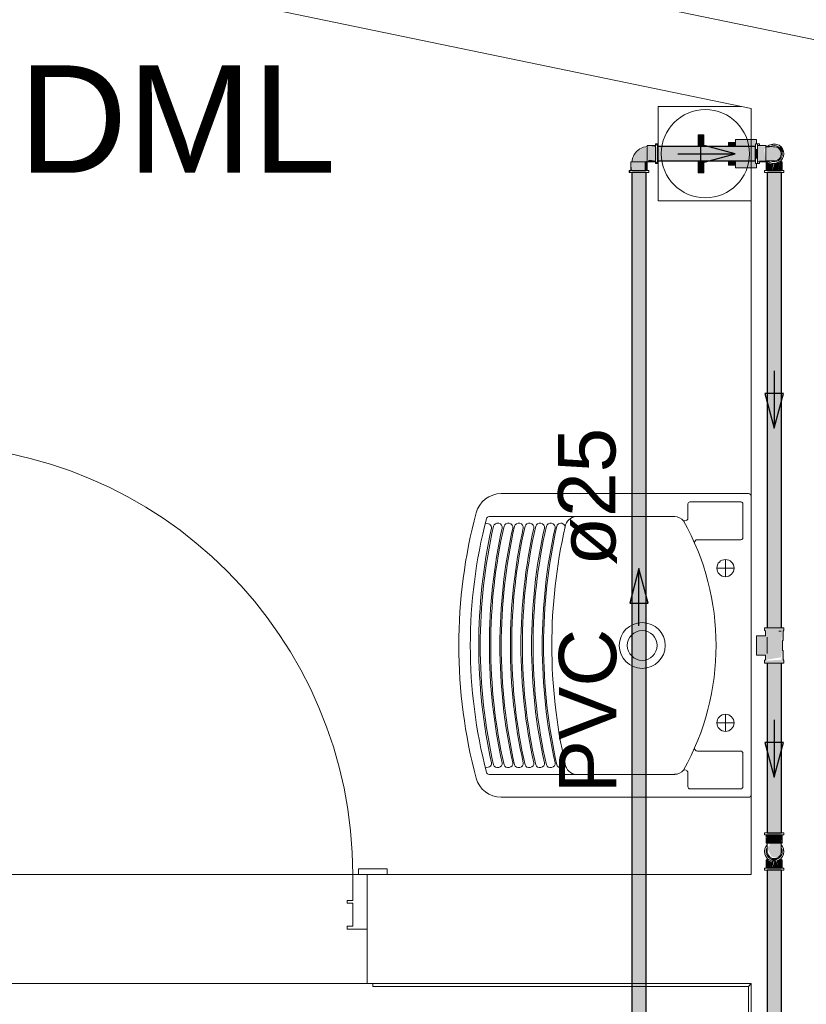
# Model space of a CAD drawing. Header units: millimetres. Extents: x 567 to 934, y -1 to 364.
# Tile 874 of 1056: x 792.25 to 794.99, y 165.33 to 168.77. Entities that reach past the tile are written whole.
import ezdxf

# ---------------------------------------------------------------- set-up
doc = ezdxf.new("R2010")
doc.units = ezdxf.units.MM
doc.header["$MEASUREMENT"] = 0
doc.linetypes.add('NULL', pattern=[0])
for name, color, linetype, lineweight in [('AF-Condutos', 140, 'Continuous', 25), ('AF-Conexões', 152, 'Continuous', 18), ('AF-Peça de utilização', 152, 'Continuous', 18), ('AF-Registro', 253, 'Continuous', 18), ('AF-Sentido conduto', 140, 'Continuous', 30), ('AF-Textos conduto', 7, 'Continuous', 9)]:
    doc.layers.add(name, color=color, linetype=linetype, lineweight=lineweight)
doc.layers.add('ARQ FINA', color=8, linetype='Continuous')
doc.styles.add('Arial', font='arial.ttf')

msp = doc.modelspace()

# ---------------------------------------------------------------- hatches: boundary and pattern name
at = {"layer": 'AF-Condutos', "linetype": 'Continuous'}
for points in [[(794.4743, 168.3225), (794.4743, 168.3029), (794.8159, 168.3029), (794.8159, 168.3225)], [(794.8159, 168.283), (794.8159, 168.3029), (794.4743, 168.3029), (794.4743, 168.2925)], [(794.8159, 168.2728), (794.8159, 168.283), (794.4743, 168.2925), (794.4743, 168.2728)], [(794.4343, 165.2664), (794.4343, 168.2327), (794.3848, 168.2327), (794.3848, 165.2664)], [(794.8564, 166.6432), (794.8977, 166.6432), (794.9037, 168.2327), (794.8564, 168.2327)], [(794.9059, 168.2327), (794.9037, 168.2327), (794.8977, 166.6432), (794.9059, 166.6432)], [(794.9059, 166.5196), (794.8564, 166.5196), (794.8564, 165.9272), (794.9059, 165.9272)], [(794.9059, 163.2075), (794.9059, 165.7972), (794.8564, 165.7972), (794.8564, 163.2075)]]:
    msp.add_hatch(color=151, dxfattribs=at).paths.add_polyline_path(points)
at = {"layer": 'AF-Conexões', "linetype": 'Continuous'}
for points in [[(794.4743, 168.3305), (794.4675, 168.3317), (794.4732, 168.3225)], [(794.8639, 168.3271), (794.8897, 168.3305), (794.8809, 168.3317)], [(794.3868, 168.2825), (794.3844, 168.2689), (794.4381, 168.2718), (794.4381, 168.3167), (794.4296, 168.3197), (794.401, 168.3059)], [(794.4675, 168.3251), (794.4381, 168.3261), (794.4675, 168.3223)], [(794.4381, 168.3251), (794.4381, 168.2776), (794.4675, 168.2731), (794.4675, 168.3223)], [(794.4675, 168.3271), (794.4675, 168.2807), (794.4743, 168.2682), (794.4743, 168.3147)], [(794.8159, 168.2807), (794.8227, 168.2807), (794.8227, 168.3147), (794.8159, 168.3147)], [(794.8227, 168.3261), (794.8227, 168.2731), (794.8521, 168.2693), (794.8457, 168.3132), (794.8521, 168.3223)], [(794.9083, 168.305), (794.8849, 168.3223), (794.8521, 168.3223), (794.8521, 168.273), (794.8772, 168.2731), (794.8984, 168.2826)], [(794.9049, 168.3217), (794.8979, 168.3271), (794.9149, 168.2977), (794.9137, 168.3065)], [(794.3809, 168.2689), (794.3809, 168.2395), (794.3847, 168.2395)], [(794.3818, 168.2689), (794.3847, 168.2395), (794.4293, 168.2395), (794.4293, 168.2689)], [(794.4367, 168.2395), (794.4377, 168.2689), (794.4293, 168.2689), (794.4293, 168.2395)], [(794.4381, 168.2693), (794.4675, 168.2693), (794.4675, 168.2731), (794.4445, 168.2766)], [(794.4675, 168.2637), (794.4743, 168.2637), (794.4675, 168.2736)], [(794.8534, 168.2689), (794.8525, 168.2395), (794.8667, 168.2395), (794.8719, 168.2621)], [(794.8726, 168.2648), (794.8667, 168.2395), (794.8735, 168.2395), (794.8796, 168.2638)], [(794.8821, 168.2638), (794.8735, 168.2395), (794.8951, 168.2395), (794.9004, 168.2663)], [(794.8809, 168.2637), (794.8897, 168.2648), (794.9049, 168.2736)], [(794.9093, 168.2689), (794.901, 168.2689), (794.8951, 168.2395), (794.9083, 168.2395)], [(794.3753, 168.2395), (794.3753, 168.2327), (794.3852, 168.2395)], [(794.4387, 168.2395), (794.3923, 168.2395), (794.3798, 168.2327), (794.4263, 168.2327)], [(794.9103, 168.2395), (794.8639, 168.2395), (794.8514, 168.2327), (794.8979, 168.2327)], [(794.8514, 165.9204), (794.8979, 165.9204), (794.9103, 165.9272), (794.8639, 165.9272)], [(794.8525, 165.891), (794.8563, 165.9204), (794.8534, 165.9204)], [(794.8534, 165.891), (794.8882, 165.891), (794.8951, 165.9204), (794.8563, 165.9204)], [(794.8986, 165.8452), (794.9055, 165.8582), (794.9055, 165.891), (794.8647, 165.891), (794.8656, 165.883), (794.8561, 165.8762), (794.8723, 165.8443), (794.8875, 165.8414)], [(794.901, 165.9204), (794.8951, 165.9204), (794.8882, 165.891), (794.901, 165.891)], [(794.9083, 165.9204), (794.901, 165.9204), (794.901, 165.891), (794.9055, 165.891)], [(794.9083, 165.891), (794.9093, 165.9204), (794.9056, 165.8918)], [(794.8469, 165.8622), (794.848, 165.8534), (794.8562, 165.839)], [(794.8566, 165.8588), (794.8592, 165.8498), (794.8706, 165.8398)], [(794.9103, 165.8792), (794.9137, 165.8534), (794.9149, 165.8622)], [(794.8534, 165.8334), (794.8525, 165.804), (794.8667, 165.804), (794.8719, 165.8266)], [(794.8654, 165.8361), (794.8809, 165.8282), (794.9025, 165.8407)], [(794.8726, 165.8293), (794.8667, 165.804), (794.8735, 165.804), (794.8796, 165.8284)], [(794.8821, 165.8284), (794.8735, 165.804), (794.8882, 165.804)], [(794.8882, 165.804), (794.8882, 165.8272), (794.8821, 165.8284)], [(794.8892, 165.8293), (794.8882, 165.804), (794.8951, 165.804)], [(794.8897, 165.8294), (794.8951, 165.804), (794.9009, 165.8329)], [(794.9093, 165.8334), (794.901, 165.8334), (794.8951, 165.804), (794.9083, 165.804)], [(794.9103, 165.804), (794.8639, 165.804), (794.8514, 165.7972), (794.8979, 165.7972)]]:
    msp.add_hatch(color=161, dxfattribs=at).paths.add_polyline_path(points)
at = {"layer": 'AF-Peça de utilização', "linetype": 'Continuous'}
msp.add_hatch(color=161, dxfattribs=at).paths.add_polyline_path([(794.9151, 166.5196), (794.9122, 166.5319), (794.9122, 166.5632), (794.9104, 166.5653), (794.9104, 166.5975), (794.9122, 166.5997), (794.9122, 166.6309), (794.9151, 166.6432), (794.9059, 166.6432), (794.9074, 166.5997), (794.9048, 166.5975), (794.9076, 166.6232), (794.9052, 166.6432), (794.8487, 166.6432), (794.8504, 166.6155), (794.8187, 166.6155), (794.8187, 166.5485), (794.8533, 166.55), (794.8549, 166.5319), (794.9042, 166.5396), (794.9074, 166.5632), (794.9076, 166.5319), (794.8564, 166.5286), (794.8533, 166.55), (794.8187, 166.5485), (794.8504, 166.548), (794.8475, 166.5196)])
at = {"layer": 'AF-Registro', "linetype": 'Continuous'}
for points in [[(794.6357, 168.3225), (794.6357, 168.3641), (794.6157, 168.3641), (794.6157, 168.3225)], [(794.7457, 168.3375), (794.7217, 168.3375), (794.7217, 168.3225), (794.7457, 168.3225)], [(794.8197, 168.3474), (794.7457, 168.3474), (794.7457, 168.3452), (794.8197, 168.3348)], [(794.7457, 168.3452), (794.7457, 168.3348), (794.8197, 168.3348)], [(794.7457, 168.3348), (794.7457, 168.3225), (794.7998, 168.3225)], [(794.8159, 168.3348), (794.7457, 168.3348), (794.7998, 168.3225), (794.8159, 168.3225)], [(794.6157, 168.2728), (794.6157, 168.2313), (794.6357, 168.2313), (794.6357, 168.2728)], [(794.7217, 168.2596), (794.7457, 168.2579), (794.7457, 168.2728), (794.7217, 168.2728)], [(794.8197, 168.2605), (794.8159, 168.2728), (794.7457, 168.2728), (794.7457, 168.2605)], [(794.8197, 168.2605), (794.7457, 168.2605), (794.8197, 168.2501)], [(794.7457, 168.248), (794.8197, 168.248), (794.8197, 168.2501), (794.7457, 168.2605)]]:
    msp.add_hatch(color=254, dxfattribs=at).paths.add_polyline_path(points)

# ---------------------------------------------------------------- linework, layer by layer
at = {"layer": 'AF-Condutos'}
for p, q in [((794.4743, 168.3225), (794.4743, 168.3193)), ((794.6157, 168.3225), (794.4743, 168.3225)), ((794.4743, 168.3193), (794.4743, 168.3124)), ((794.4743, 168.3124), (794.4743, 168.3081)), ((794.4743, 168.3081), (794.4743, 168.3029)), ((794.4743, 168.3029), (794.4743, 168.2925)), ((794.6357, 168.3225), (794.6157, 168.3225)), ((794.7217, 168.3225), (794.6357, 168.3225)), ((794.7457, 168.3225), (794.7217, 168.3225)), ((794.8159, 168.3225), (794.7457, 168.3225)), ((794.8159, 168.3193), (794.8159, 168.3225)), ((794.8159, 168.3124), (794.8159, 168.3193)), ((794.8159, 168.3081), (794.8159, 168.3124)), ((794.8159, 168.3029), (794.8159, 168.3081)), ((794.8159, 168.2925), (794.8159, 168.3029)), ((794.4743, 168.2925), (794.4743, 168.2873)), ((794.4743, 168.2873), (794.4743, 168.283)), ((794.4743, 168.283), (794.4743, 168.276)), ((794.4743, 168.276), (794.4743, 168.2728)), ((794.4743, 168.2728), (794.6157, 168.2728)), ((794.6157, 168.2728), (794.6357, 168.2728)), ((794.6357, 168.2728), (794.7217, 168.2728)), ((794.7217, 168.2728), (794.7457, 168.2728)), ((794.7457, 168.2728), (794.8159, 168.2728)), ((794.8159, 168.283), (794.8159, 168.2925)), ((794.8159, 168.276), (794.8159, 168.283)), ((794.8159, 168.2728), (794.8159, 168.276)), ((794.3848, 168.2327), (794.3848, 165.2664)), ((794.389, 168.2327), (794.3848, 168.2327)), ((794.3968, 168.2327), (794.389, 168.2327)), ((794.4066, 168.2327), (794.3968, 168.2327)), ((794.417, 168.2327), (794.4066, 168.2327)), ((794.426, 168.2327), (794.417, 168.2327)), ((794.4321, 168.2327), (794.426, 168.2327)), ((794.4343, 168.2327), (794.4321, 168.2327)), ((794.4343, 165.2664), (794.4343, 168.2327)), ((794.8607, 168.2327), (794.8564, 168.2327)), ((794.8564, 168.2327), (794.8564, 166.6432)), ((794.8684, 168.2327), (794.8607, 168.2327)), ((794.8783, 168.2327), (794.8684, 168.2327)), ((794.8886, 168.2327), (794.8783, 168.2327)), ((794.8976, 168.2327), (794.8886, 168.2327)), ((794.9037, 168.2327), (794.8976, 168.2327)), ((794.9059, 168.2327), (794.9037, 168.2327)), ((794.9059, 166.6432), (794.9059, 168.2327)), ((794.8564, 166.5196), (794.8564, 165.9272)), ((794.9059, 165.9272), (794.9059, 166.5196)), ((794.8564, 165.9272), (794.8607, 165.9272)), ((794.8607, 165.9272), (794.8684, 165.9272)), ((794.8684, 165.9272), (794.8783, 165.9272)), ((794.8783, 165.9272), (794.8886, 165.9272)), ((794.8886, 165.9272), (794.8976, 165.9272)), ((794.8976, 165.9272), (794.9037, 165.9272)), ((794.9037, 165.9272), (794.9059, 165.9272)), ((794.8607, 165.7972), (794.8564, 165.7972)), ((794.8564, 165.7972), (794.8564, 163.2075)), ((794.8684, 165.7972), (794.8607, 165.7972)), ((794.8783, 165.7972), (794.8684, 165.7972)), ((794.8886, 165.7972), (794.8783, 165.7972)), ((794.8976, 165.7972), (794.8886, 165.7972)), ((794.9037, 165.7972), (794.8976, 165.7972)), ((794.9059, 165.7972), (794.9037, 165.7972)), ((794.9059, 163.2075), (794.9059, 165.7972))]:
    msp.add_line(p, q, dxfattribs=at)
at = {"layer": 'AF-Conexões'}
for p, q in [((794.4675, 168.3317), (794.4675, 168.3305)), ((794.4743, 168.3317), (794.4675, 168.3317)), ((794.4675, 168.3305), (794.4675, 168.3271)), ((794.4743, 168.3305), (794.4743, 168.3317)), ((794.4743, 168.3271), (794.4743, 168.3305)), ((794.8159, 168.3317), (794.8159, 168.3305)), ((794.8197, 168.3317), (794.8159, 168.3317)), ((794.8159, 168.3305), (794.8159, 168.3271)), ((794.8227, 168.3317), (794.8197, 168.3317)), ((794.8227, 168.3305), (794.8227, 168.3317)), ((794.8227, 168.3271), (794.8227, 168.3305)), ((794.8721, 168.3305), (794.8639, 168.3271)), ((794.8809, 168.3317), (794.8721, 168.3305)), ((794.8897, 168.3305), (794.8809, 168.3317)), ((794.8979, 168.3271), (794.8897, 168.3305)), ((794.3968, 168.3005), (794.3925, 168.2951)), ((794.401, 168.3059), (794.3968, 168.3005)), ((794.4064, 168.3102), (794.401, 168.3059)), ((794.4119, 168.3144), (794.4064, 168.3102)), ((794.4182, 168.3173), (794.4119, 168.3144)), ((794.4245, 168.3201), (794.4182, 168.3173)), ((794.4328, 168.3216), (794.4245, 168.3201)), ((794.4381, 168.3226), (794.4328, 168.3216)), ((794.4381, 168.3261), (794.4381, 168.3251)), ((794.4675, 168.3261), (794.4381, 168.3261)), ((794.4381, 168.3251), (794.4381, 168.3226)), ((794.4381, 168.3226), (794.4381, 168.3223)), ((794.4381, 168.321), (794.4381, 168.3226)), ((794.4381, 168.3223), (794.4381, 168.3178)), ((794.4381, 168.3167), (794.4381, 168.321)), ((794.4381, 168.3178), (794.4381, 168.3119)), ((794.4381, 168.3099), (794.4381, 168.3167)), ((794.4381, 168.3119), (794.4381, 168.305)), ((794.4381, 168.3017), (794.4381, 168.3099)), ((794.4381, 168.305), (794.4381, 168.2977)), ((794.4381, 168.293), (794.4381, 168.3017)), ((794.4381, 168.2977), (794.4381, 168.2903)), ((794.4675, 168.3271), (794.4675, 168.3261)), ((794.4675, 168.3261), (794.4675, 168.3217)), ((794.4675, 168.3251), (794.4675, 168.3261)), ((794.4675, 168.3223), (794.4675, 168.3251)), ((794.4675, 168.3178), (794.4675, 168.3223)), ((794.4675, 168.3217), (794.4675, 168.3147)), ((794.4675, 168.3119), (794.4675, 168.3178)), ((794.4675, 168.3147), (794.4675, 168.3065)), ((794.4675, 168.305), (794.4675, 168.3119)), ((794.4675, 168.3065), (794.4675, 168.2977)), ((794.4675, 168.2977), (794.4675, 168.305)), ((794.4675, 168.2977), (794.4675, 168.2889)), ((794.4675, 168.2903), (794.4675, 168.2977)), ((794.4743, 168.3225), (794.4743, 168.3271)), ((794.4743, 168.3217), (794.4743, 168.3225)), ((794.4743, 168.3147), (794.4743, 168.3217)), ((794.4743, 168.3065), (794.4743, 168.3147)), ((794.4743, 168.2977), (794.4743, 168.3065)), ((794.4743, 168.2889), (794.4743, 168.2977)), ((794.8159, 168.3271), (794.8159, 168.3225)), ((794.8159, 168.3225), (794.8159, 168.3217)), ((794.8159, 168.3217), (794.8159, 168.3147)), ((794.8159, 168.3147), (794.8159, 168.3065)), ((794.8159, 168.3065), (794.8159, 168.2977)), ((794.8159, 168.2977), (794.8159, 168.2889)), ((794.8227, 168.3261), (794.8227, 168.3271)), ((794.8227, 168.3217), (794.8227, 168.3261)), ((794.8227, 168.3261), (794.8227, 168.3251)), ((794.8301, 168.3261), (794.8227, 168.3261)), ((794.8227, 168.3251), (794.8227, 168.3237)), ((794.8227, 168.3237), (794.8227, 168.3223)), ((794.8227, 168.3223), (794.8227, 168.3178)), ((794.8227, 168.3147), (794.8227, 168.3217)), ((794.8227, 168.3178), (794.8227, 168.3119)), ((794.8227, 168.3065), (794.8227, 168.3147)), ((794.8227, 168.3119), (794.8227, 168.305)), ((794.8227, 168.2977), (794.8227, 168.3065)), ((794.8227, 168.305), (794.8227, 168.2977)), ((794.8227, 168.2889), (794.8227, 168.2977)), ((794.8227, 168.2977), (794.8227, 168.2903)), ((794.8521, 168.3261), (794.8301, 168.3261)), ((794.8521, 168.3251), (794.8521, 168.3261)), ((794.8521, 168.3237), (794.8521, 168.3251)), ((794.8521, 168.3223), (794.8521, 168.3237)), ((794.8521, 168.3178), (794.8521, 168.3223)), ((794.8521, 168.3223), (794.8521, 168.3223)), ((794.8521, 168.3223), (794.8521, 168.3194)), ((794.8574, 168.3222), (794.8521, 168.3223)), ((794.8521, 168.3194), (794.8521, 168.3181)), ((794.8521, 168.3181), (794.8521, 168.3138)), ((794.8521, 168.3119), (794.8521, 168.3178)), ((794.8521, 168.3138), (794.8521, 168.3063)), ((794.8521, 168.305), (794.8521, 168.3119)), ((794.8521, 168.3063), (794.8521, 168.2977)), ((794.8521, 168.2977), (794.8521, 168.305)), ((794.8521, 168.2903), (794.8521, 168.2977)), ((794.8521, 168.2977), (794.8521, 168.2891)), ((794.8594, 168.3237), (794.8574, 168.3222)), ((794.8585, 168.3221), (794.8574, 168.3222)), ((794.8648, 168.3219), (794.8585, 168.3221)), ((794.8639, 168.3271), (794.8594, 168.3237)), ((794.8607, 168.3224), (794.8648, 168.3219)), ((794.8669, 168.3224), (794.8607, 168.3224)), ((794.867, 168.3224), (794.8669, 168.3224)), ((794.8701, 168.3237), (794.867, 168.3224)), ((794.8702, 168.3224), (794.867, 168.3224)), ((794.8735, 168.3251), (794.8701, 168.3237)), ((794.8772, 168.3223), (794.8702, 168.3224)), ((794.8809, 168.3261), (794.8735, 168.3251)), ((794.8836, 168.322), (794.8772, 168.3223)), ((794.8882, 168.3251), (794.8809, 168.3261)), ((794.8849, 168.3223), (794.8836, 168.322)), ((794.8931, 168.3194), (794.8849, 168.3223)), ((794.8913, 168.3239), (794.8882, 168.3251)), ((794.8917, 168.3237), (794.8913, 168.3239)), ((794.8951, 168.3223), (794.8917, 168.3237)), ((794.8999, 168.3138), (794.8931, 168.3194)), ((794.901, 168.3178), (794.8951, 168.3223)), ((794.9049, 168.3217), (794.8979, 168.3271)), ((794.9043, 168.3063), (794.8999, 168.3138)), ((794.9055, 168.3119), (794.901, 168.3178)), ((794.9058, 168.2977), (794.9043, 168.3063)), ((794.9043, 168.2891), (794.9058, 168.2977)), ((794.9103, 168.3147), (794.9049, 168.3217)), ((794.9083, 168.305), (794.9055, 168.3119)), ((794.9093, 168.2977), (794.9083, 168.305)), ((794.9083, 168.2903), (794.9093, 168.2977)), ((794.9137, 168.3065), (794.9103, 168.3147)), ((794.9149, 168.2977), (794.9137, 168.3065)), ((794.9137, 168.2889), (794.9149, 168.2977)), ((794.3818, 168.2689), (794.3809, 168.2689)), ((794.3809, 168.2689), (794.3809, 168.2395)), ((794.3844, 168.2689), (794.3818, 168.2689)), ((794.3853, 168.2741), (794.3844, 168.2689)), ((794.3847, 168.2689), (794.3844, 168.2689)), ((794.3844, 168.2689), (794.3859, 168.2689)), ((794.3892, 168.2689), (794.3847, 168.2689)), ((794.3868, 168.2825), (794.3853, 168.2741)), ((794.3859, 168.2689), (794.3903, 168.2689)), ((794.3897, 168.2888), (794.3868, 168.2825)), ((794.3951, 168.2689), (794.3892, 168.2689)), ((794.3925, 168.2951), (794.3897, 168.2888)), ((794.3903, 168.2689), (794.397, 168.2689)), ((794.4019, 168.2689), (794.3951, 168.2689)), ((794.397, 168.2689), (794.4052, 168.2689)), ((794.4093, 168.2689), (794.4019, 168.2689)), ((794.4052, 168.2689), (794.4096, 168.2689)), ((794.4166, 168.2689), (794.4093, 168.2689)), ((794.4096, 168.2689), (794.414, 168.2689)), ((794.414, 168.2689), (794.4222, 168.2689)), ((794.4235, 168.2689), (794.4166, 168.2689)), ((794.4222, 168.2689), (794.4289, 168.2689)), ((794.4293, 168.2689), (794.4235, 168.2689)), ((794.4289, 168.2689), (794.4334, 168.2689)), ((794.4339, 168.2689), (794.4293, 168.2689)), ((794.4334, 168.2689), (794.4351, 168.2689)), ((794.4351, 168.2689), (794.4339, 168.2689)), ((794.4351, 168.2689), (794.4364, 168.2706)), ((794.4367, 168.2689), (794.4351, 168.2689)), ((794.4364, 168.2706), (794.4381, 168.2718)), ((794.4377, 168.2689), (794.4367, 168.2689)), ((794.4377, 168.2395), (794.4377, 168.2689)), ((794.4381, 168.2848), (794.4381, 168.293)), ((794.4381, 168.2903), (794.4381, 168.2835)), ((794.4381, 168.278), (794.4381, 168.2848)), ((794.4381, 168.2835), (794.4381, 168.2776)), ((794.4381, 168.2735), (794.4381, 168.278)), ((794.4381, 168.2776), (794.4381, 168.2731)), ((794.4381, 168.2718), (794.4381, 168.2735)), ((794.4381, 168.2731), (794.4381, 168.2718)), ((794.4381, 168.2718), (794.4381, 168.2702)), ((794.4381, 168.2702), (794.4381, 168.2693)), ((794.4381, 168.2693), (794.4675, 168.2693)), ((794.4675, 168.2835), (794.4675, 168.2903)), ((794.4675, 168.2889), (794.4675, 168.2807)), ((794.4675, 168.2776), (794.4675, 168.2835)), ((794.4675, 168.2807), (794.4675, 168.2736)), ((794.4675, 168.2731), (794.4675, 168.2776)), ((794.4675, 168.2736), (794.4675, 168.2693)), ((794.4675, 168.2702), (794.4675, 168.2731)), ((794.4675, 168.2693), (794.4675, 168.2702)), ((794.4675, 168.2693), (794.4675, 168.2682)), ((794.4675, 168.2682), (794.4675, 168.2648)), ((794.4675, 168.2648), (794.4675, 168.2637)), ((794.4675, 168.2637), (794.4743, 168.2637)), ((794.4743, 168.2807), (794.4743, 168.2889)), ((794.4743, 168.2736), (794.4743, 168.2807)), ((794.4743, 168.2728), (794.4743, 168.2736)), ((794.4743, 168.2682), (794.4743, 168.2728)), ((794.4743, 168.2648), (794.4743, 168.2682)), ((794.4743, 168.2637), (794.4743, 168.2648)), ((794.8159, 168.2889), (794.8159, 168.2807)), ((794.8159, 168.2807), (794.8159, 168.2736)), ((794.8159, 168.2736), (794.8159, 168.2728)), ((794.8159, 168.2728), (794.8159, 168.2682)), ((794.8159, 168.2682), (794.8159, 168.2648)), ((794.8159, 168.2648), (794.8159, 168.2637)), ((794.8159, 168.2637), (794.8197, 168.2637)), ((794.8197, 168.2637), (794.8227, 168.2637)), ((794.8227, 168.2903), (794.8227, 168.2835)), ((794.8227, 168.2807), (794.8227, 168.2889)), ((794.8227, 168.2835), (794.8227, 168.2776)), ((794.8227, 168.2736), (794.8227, 168.2807)), ((794.8227, 168.2776), (794.8227, 168.2731)), ((794.8227, 168.2693), (794.8227, 168.2736)), ((794.8227, 168.2731), (794.8227, 168.2717)), ((794.8227, 168.2717), (794.8227, 168.2702)), ((794.8227, 168.2702), (794.8227, 168.2693)), ((794.8227, 168.2682), (794.8227, 168.2693)), ((794.8227, 168.2693), (794.8301, 168.2693)), ((794.8227, 168.2648), (794.8227, 168.2682)), ((794.8227, 168.2637), (794.8227, 168.2648)), ((794.8301, 168.2693), (794.8521, 168.2693)), ((794.8521, 168.2835), (794.8521, 168.2903)), ((794.8521, 168.2891), (794.8521, 168.2815)), ((794.8521, 168.2776), (794.8521, 168.2835)), ((794.8521, 168.2815), (794.8521, 168.276)), ((794.8521, 168.2731), (794.8521, 168.2776)), ((794.8521, 168.276), (794.8521, 168.273)), ((794.8521, 168.273), (794.8521, 168.2731)), ((794.8521, 168.273), (794.8523, 168.273)), ((794.8521, 168.2717), (794.8521, 168.273)), ((794.8521, 168.2702), (794.8521, 168.2717)), ((794.8521, 168.2693), (794.8521, 168.2702)), ((794.8523, 168.273), (794.8562, 168.2732)), ((794.8525, 168.2689), (794.8525, 168.2395)), ((794.8534, 168.2689), (794.8525, 168.2689)), ((794.8563, 168.2689), (794.8534, 168.2689)), ((794.8562, 168.2732), (794.8574, 168.2732)), ((794.8563, 168.2717), (794.8563, 168.2714)), ((794.8563, 168.2714), (794.8563, 168.2689)), ((794.8563, 168.2689), (794.8593, 168.2689)), ((794.8608, 168.2689), (794.8563, 168.2689)), ((794.8574, 168.2732), (794.8585, 168.2732)), ((794.8574, 168.2732), (794.8594, 168.2717)), ((794.8585, 168.2732), (794.8648, 168.2735)), ((794.8593, 168.2689), (794.8623, 168.2689)), ((794.8594, 168.2717), (794.863, 168.2689)), ((794.8648, 168.2735), (794.8607, 168.273)), ((794.8607, 168.273), (794.8669, 168.2729)), ((794.8623, 168.2689), (794.8608, 168.2689)), ((794.8623, 168.2689), (794.863, 168.2689)), ((794.863, 168.2689), (794.8623, 168.2689)), ((794.863, 168.2689), (794.8639, 168.2682)), ((794.8639, 168.2682), (794.8721, 168.2648)), ((794.8669, 168.2729), (794.867, 168.2729)), ((794.867, 168.2729), (794.8702, 168.2729)), ((794.867, 168.2729), (794.8701, 168.2717)), ((794.8701, 168.2717), (794.8735, 168.2702)), ((794.8702, 168.2729), (794.8772, 168.2731)), ((794.8721, 168.2648), (794.8785, 168.264)), ((794.8735, 168.2702), (794.8809, 168.2693)), ((794.8772, 168.2731), (794.8836, 168.2734)), ((794.8785, 168.264), (794.8809, 168.2637)), ((794.8809, 168.2693), (794.8882, 168.2702)), ((794.8809, 168.2637), (794.8897, 168.2648)), ((794.8836, 168.2734), (794.8849, 168.273)), ((794.8849, 168.273), (794.8931, 168.276)), ((794.8882, 168.2702), (794.8949, 168.273)), ((794.8897, 168.2648), (794.8979, 168.2682)), ((794.8931, 168.276), (794.8999, 168.2815)), ((794.8949, 168.273), (794.8951, 168.2731)), ((794.8951, 168.2731), (794.901, 168.2776)), ((794.8979, 168.2682), (794.8987, 168.2689)), ((794.8987, 168.2689), (794.9049, 168.2736)), ((794.8994, 168.2689), (794.8987, 168.2689)), ((794.8987, 168.2689), (794.9025, 168.2689)), ((794.901, 168.2689), (794.8994, 168.2689)), ((794.8999, 168.2815), (794.9043, 168.2891)), ((794.901, 168.2776), (794.9055, 168.2835)), ((794.9055, 168.2689), (794.901, 168.2689)), ((794.9025, 168.2689), (794.9054, 168.2689)), ((794.9049, 168.2736), (794.9055, 168.2744)), ((794.9054, 168.2689), (794.9055, 168.2689)), ((794.9055, 168.2835), (794.9083, 168.2903)), ((794.9055, 168.2744), (794.9103, 168.2807)), ((794.9055, 168.2741), (794.9055, 168.2744)), ((794.9055, 168.269), (794.9055, 168.2741)), ((794.9055, 168.2689), (794.9055, 168.269)), ((794.9083, 168.2689), (794.9055, 168.2689)), ((794.9093, 168.2689), (794.9083, 168.2689)), ((794.9093, 168.2395), (794.9093, 168.2689)), ((794.9103, 168.2807), (794.9137, 168.2889)), ((794.3764, 168.2395), (794.3753, 168.2395)), ((794.3753, 168.2395), (794.3753, 168.2327)), ((794.3753, 168.2327), (794.3764, 168.2327)), ((794.3798, 168.2395), (794.3764, 168.2395)), ((794.3764, 168.2327), (794.3798, 168.2327)), ((794.3809, 168.2395), (794.3798, 168.2395)), ((794.3798, 168.2327), (794.3848, 168.2327)), ((794.3852, 168.2395), (794.3809, 168.2395)), ((794.3809, 168.2395), (794.3818, 168.2395)), ((794.3818, 168.2395), (794.3847, 168.2395)), ((794.3847, 168.2395), (794.3892, 168.2395)), ((794.3848, 168.2327), (794.3852, 168.2327)), ((794.3923, 168.2395), (794.3852, 168.2395)), ((794.3852, 168.2327), (794.3923, 168.2327)), ((794.3892, 168.2395), (794.3951, 168.2395)), ((794.4005, 168.2395), (794.3923, 168.2395)), ((794.3923, 168.2327), (794.4005, 168.2327)), ((794.3951, 168.2395), (794.4019, 168.2395)), ((794.4093, 168.2395), (794.4005, 168.2395)), ((794.4005, 168.2327), (794.4093, 168.2327)), ((794.4019, 168.2395), (794.4093, 168.2395)), ((794.4181, 168.2395), (794.4093, 168.2395)), ((794.4093, 168.2395), (794.4166, 168.2395)), ((794.4093, 168.2327), (794.4181, 168.2327)), ((794.4166, 168.2395), (794.4235, 168.2395)), ((794.4263, 168.2395), (794.4181, 168.2395)), ((794.4181, 168.2327), (794.4263, 168.2327)), ((794.4235, 168.2395), (794.4293, 168.2395)), ((794.4333, 168.2395), (794.4263, 168.2395)), ((794.4263, 168.2327), (794.4333, 168.2327)), ((794.4293, 168.2395), (794.4339, 168.2395)), ((794.4377, 168.2395), (794.4333, 168.2395)), ((794.4333, 168.2327), (794.4343, 168.2327)), ((794.4339, 168.2395), (794.4367, 168.2395)), ((794.4343, 168.2327), (794.4387, 168.2327)), ((794.4367, 168.2395), (794.4377, 168.2395)), ((794.4387, 168.2395), (794.4377, 168.2395)), ((794.4421, 168.2395), (794.4387, 168.2395)), ((794.4387, 168.2327), (794.4421, 168.2327)), ((794.4433, 168.2395), (794.4421, 168.2395)), ((794.4421, 168.2327), (794.4433, 168.2327)), ((794.4433, 168.2327), (794.4433, 168.2395)), ((794.8469, 168.2395), (794.8469, 168.2327)), ((794.848, 168.2395), (794.8469, 168.2395)), ((794.8469, 168.2327), (794.848, 168.2327)), ((794.8514, 168.2395), (794.848, 168.2395)), ((794.848, 168.2327), (794.8514, 168.2327)), ((794.8525, 168.2395), (794.8514, 168.2395)), ((794.8514, 168.2327), (794.8564, 168.2327)), ((794.8568, 168.2395), (794.8525, 168.2395)), ((794.8525, 168.2395), (794.8534, 168.2395)), ((794.8534, 168.2395), (794.8563, 168.2395)), ((794.8563, 168.2395), (794.8608, 168.2395)), ((794.8564, 168.2327), (794.8568, 168.2327)), ((794.8639, 168.2395), (794.8568, 168.2395)), ((794.8568, 168.2327), (794.8639, 168.2327)), ((794.8608, 168.2395), (794.8667, 168.2395)), ((794.8721, 168.2395), (794.8639, 168.2395)), ((794.8639, 168.2327), (794.8721, 168.2327)), ((794.8667, 168.2395), (794.8735, 168.2395)), ((794.8809, 168.2395), (794.8721, 168.2395)), ((794.8721, 168.2327), (794.8809, 168.2327)), ((794.8735, 168.2395), (794.8809, 168.2395)), ((794.8809, 168.2395), (794.8882, 168.2395)), ((794.8897, 168.2395), (794.8809, 168.2395)), ((794.8809, 168.2327), (794.8897, 168.2327)), ((794.8882, 168.2395), (794.8951, 168.2395)), ((794.8979, 168.2395), (794.8897, 168.2395)), ((794.8897, 168.2327), (794.8979, 168.2327)), ((794.8951, 168.2395), (794.901, 168.2395)), ((794.9049, 168.2395), (794.8979, 168.2395)), ((794.8979, 168.2327), (794.9049, 168.2327)), ((794.901, 168.2395), (794.9055, 168.2395)), ((794.9093, 168.2395), (794.9049, 168.2395)), ((794.9049, 168.2327), (794.9059, 168.2327)), ((794.9055, 168.2395), (794.9083, 168.2395)), ((794.9059, 168.2327), (794.9103, 168.2327)), ((794.9083, 168.2395), (794.9093, 168.2395)), ((794.9103, 168.2395), (794.9093, 168.2395)), ((794.9137, 168.2395), (794.9103, 168.2395)), ((794.9103, 168.2327), (794.9137, 168.2327)), ((794.9149, 168.2395), (794.9137, 168.2395)), ((794.9137, 168.2327), (794.9149, 168.2327)), ((794.9149, 168.2327), (794.9149, 168.2395)), ((794.8469, 165.9272), (794.8469, 165.9204)), ((794.848, 165.9272), (794.8469, 165.9272)), ((794.8514, 165.9272), (794.848, 165.9272)), ((794.8564, 165.9272), (794.8514, 165.9272)), ((794.8568, 165.9272), (794.8564, 165.9272)), ((794.8639, 165.9272), (794.8568, 165.9272)), ((794.8721, 165.9272), (794.8639, 165.9272)), ((794.8809, 165.9272), (794.8721, 165.9272)), ((794.8897, 165.9272), (794.8809, 165.9272)), ((794.8979, 165.9272), (794.8897, 165.9272)), ((794.9049, 165.9272), (794.8979, 165.9272)), ((794.9059, 165.9272), (794.9049, 165.9272)), ((794.9103, 165.9272), (794.9059, 165.9272)), ((794.9137, 165.9272), (794.9103, 165.9272)), ((794.9149, 165.9272), (794.9137, 165.9272)), ((794.9149, 165.9204), (794.9149, 165.9272)), ((794.8469, 165.9204), (794.848, 165.9204)), ((794.848, 165.9204), (794.8514, 165.9204)), ((794.8514, 165.9204), (794.8525, 165.9204)), ((794.8525, 165.9204), (794.8568, 165.9204)), ((794.8525, 165.9204), (794.8525, 165.891)), ((794.8534, 165.9204), (794.8525, 165.9204)), ((794.8525, 165.891), (794.8534, 165.891)), ((794.8563, 165.9204), (794.8534, 165.9204)), ((794.8534, 165.891), (794.8562, 165.891)), ((794.8562, 165.891), (794.8563, 165.891)), ((794.8592, 165.891), (794.8562, 165.891)), ((794.8562, 165.891), (794.8562, 165.8908)), ((794.8562, 165.8908), (794.8564, 165.8857)), ((794.8608, 165.9204), (794.8563, 165.9204)), ((794.8563, 165.891), (794.8608, 165.891)), ((794.8568, 165.9204), (794.8639, 165.9204)), ((794.8647, 165.891), (794.8592, 165.891)), ((794.8667, 165.9204), (794.8608, 165.9204)), ((794.8608, 165.891), (794.8667, 165.891)), ((794.8639, 165.9204), (794.8721, 165.9204)), ((794.8723, 165.891), (794.8647, 165.891)), ((794.8735, 165.9204), (794.8667, 165.9204)), ((794.8667, 165.891), (794.8735, 165.891)), ((794.8721, 165.9204), (794.8809, 165.9204)), ((794.8809, 165.891), (794.8723, 165.891)), ((794.8809, 165.9204), (794.8735, 165.9204)), ((794.8735, 165.891), (794.8809, 165.891)), ((794.8809, 165.9204), (794.8897, 165.9204)), ((794.8882, 165.9204), (794.8809, 165.9204)), ((794.8809, 165.891), (794.8882, 165.891)), ((794.8895, 165.891), (794.8809, 165.891)), ((794.8951, 165.9204), (794.8882, 165.9204)), ((794.8882, 165.891), (794.8951, 165.891)), ((794.897, 165.891), (794.8895, 165.891)), ((794.8897, 165.9204), (794.8979, 165.9204)), ((794.901, 165.9204), (794.8951, 165.9204)), ((794.8951, 165.891), (794.901, 165.891)), ((794.9013, 165.891), (794.897, 165.891)), ((794.8979, 165.9204), (794.9049, 165.9204)), ((794.9055, 165.9204), (794.901, 165.9204)), ((794.901, 165.891), (794.9055, 165.891)), ((794.9026, 165.891), (794.9013, 165.891)), ((794.9055, 165.891), (794.9026, 165.891)), ((794.9049, 165.9204), (794.9093, 165.9204)), ((794.9054, 165.8857), (794.9055, 165.891)), ((794.9083, 165.9204), (794.9055, 165.9204)), ((794.9055, 165.891), (794.9055, 165.891)), ((794.9055, 165.891), (794.9083, 165.891)), ((794.9093, 165.9204), (794.9083, 165.9204)), ((794.9083, 165.891), (794.9093, 165.891)), ((794.9093, 165.9204), (794.9103, 165.9204)), ((794.9093, 165.891), (794.9093, 165.9204)), ((794.9103, 165.9204), (794.9137, 165.9204)), ((794.9137, 165.9204), (794.9149, 165.9204)), ((794.8472, 165.8646), (794.8469, 165.8622)), ((794.8469, 165.8622), (794.848, 165.8534)), ((794.848, 165.871), (794.8472, 165.8646)), ((794.8514, 165.8792), (794.848, 165.871)), ((794.8564, 165.8857), (794.8514, 165.8792)), ((794.8534, 165.8696), (794.8525, 165.8622)), ((794.8525, 165.8622), (794.8534, 165.8549)), ((794.8561, 165.8761), (794.8534, 165.8696)), ((794.8562, 165.8824), (794.8561, 165.8762)), ((794.8561, 165.8762), (794.8561, 165.8761)), ((794.8561, 165.8761), (794.8561, 165.8729)), ((794.8561, 165.8729), (794.8563, 165.8659)), ((794.8567, 165.8783), (794.8562, 165.8824)), ((794.8566, 165.8595), (794.8562, 165.8582)), ((794.8562, 165.8582), (794.8592, 165.85)), ((794.8563, 165.8659), (794.8566, 165.8595)), ((794.8564, 165.8857), (794.8564, 165.8846)), ((794.8564, 165.8846), (794.8567, 165.8783)), ((794.9026, 165.85), (794.9055, 165.8582)), ((794.9051, 165.8783), (794.9053, 165.8846)), ((794.9056, 165.8824), (794.9051, 165.8783)), ((794.9052, 165.8595), (794.9055, 165.8659)), ((794.9055, 165.8582), (794.9052, 165.8595)), ((794.9053, 165.8846), (794.9054, 165.8857)), ((794.9103, 165.8792), (794.9054, 165.8857)), ((794.9055, 165.8659), (794.9056, 165.8729)), ((794.9056, 165.8762), (794.9056, 165.8824)), ((794.9056, 165.8761), (794.9056, 165.8762)), ((794.9083, 165.8696), (794.9056, 165.8761)), ((794.9056, 165.8729), (794.9056, 165.8761)), ((794.9093, 165.8622), (794.9083, 165.8696)), ((794.9083, 165.8549), (794.9093, 165.8622)), ((794.9137, 165.871), (794.9103, 165.8792)), ((794.9149, 165.8622), (794.9137, 165.871)), ((794.9137, 165.8534), (794.9149, 165.8622)), ((794.848, 165.8534), (794.8514, 165.8452)), ((794.8514, 165.8452), (794.8562, 165.839)), ((794.8525, 165.8334), (794.8525, 165.804)), ((794.8534, 165.8334), (794.8525, 165.8334)), ((794.8534, 165.8549), (794.8562, 165.8482)), ((794.8563, 165.8334), (794.8534, 165.8334)), ((794.8562, 165.8482), (794.8563, 165.848)), ((794.8562, 165.839), (794.8568, 165.8382)), ((794.8562, 165.839), (794.8562, 165.8386)), ((794.8562, 165.8386), (794.8563, 165.8359)), ((794.8563, 165.848), (794.8608, 165.8421)), ((794.8563, 165.8359), (794.8563, 165.8334)), ((794.8563, 165.8334), (794.8593, 165.8334)), ((794.8608, 165.8334), (794.8563, 165.8334)), ((794.8568, 165.8382), (794.863, 165.8334)), ((794.8592, 165.85), (794.8647, 165.8432)), ((794.8593, 165.8334), (794.8623, 165.8334)), ((794.8608, 165.8421), (794.8667, 165.8376)), ((794.8623, 165.8334), (794.8608, 165.8334)), ((794.8623, 165.8334), (794.863, 165.8334)), ((794.863, 165.8334), (794.8623, 165.8334)), ((794.863, 165.8334), (794.8639, 165.8328)), ((794.8639, 165.8328), (794.8721, 165.8294)), ((794.8647, 165.8432), (794.8723, 165.8388)), ((794.8667, 165.8376), (794.8735, 165.8348)), ((794.8721, 165.8294), (794.8809, 165.8282)), ((794.8723, 165.8388), (794.8809, 165.8373)), ((794.8735, 165.8348), (794.8809, 165.8338)), ((794.8809, 165.8373), (794.8895, 165.8388)), ((794.8809, 165.8338), (794.8882, 165.8348)), ((794.8809, 165.8282), (794.8897, 165.8294)), ((794.8882, 165.8348), (794.8951, 165.8376)), ((794.8895, 165.8388), (794.897, 165.8432)), ((794.8897, 165.8294), (794.8979, 165.8328)), ((794.8951, 165.8376), (794.901, 165.8421)), ((794.897, 165.8432), (794.9026, 165.85)), ((794.8979, 165.8328), (794.8987, 165.8334)), ((794.8987, 165.8334), (794.9049, 165.8382)), ((794.8994, 165.8334), (794.8987, 165.8334)), ((794.8987, 165.8334), (794.8994, 165.8334)), ((794.901, 165.8334), (794.8994, 165.8334)), ((794.8994, 165.8334), (794.9013, 165.8334)), ((794.901, 165.8421), (794.9055, 165.848)), ((794.9055, 165.8334), (794.901, 165.8334)), ((794.9013, 165.8334), (794.9025, 165.8334)), ((794.9025, 165.8334), (794.9055, 165.8334)), ((794.9049, 165.8382), (794.9055, 165.839)), ((794.9055, 165.848), (794.9071, 165.8518)), ((794.9055, 165.839), (794.9103, 165.8452)), ((794.9055, 165.8386), (794.9055, 165.839)), ((794.9055, 165.8359), (794.9055, 165.8386)), ((794.9055, 165.8334), (794.9055, 165.8359)), ((794.9083, 165.8334), (794.9055, 165.8334)), ((794.9071, 165.8518), (794.9083, 165.8549)), ((794.9093, 165.8334), (794.9083, 165.8334)), ((794.9093, 165.804), (794.9093, 165.8334)), ((794.9103, 165.8452), (794.9137, 165.8534)), ((794.8469, 165.804), (794.8469, 165.7972)), ((794.848, 165.804), (794.8469, 165.804)), ((794.8469, 165.7972), (794.848, 165.7972)), ((794.8514, 165.804), (794.848, 165.804)), ((794.848, 165.7972), (794.8514, 165.7972)), ((794.8525, 165.804), (794.8514, 165.804)), ((794.8514, 165.7972), (794.8564, 165.7972)), ((794.8568, 165.804), (794.8525, 165.804)), ((794.8525, 165.804), (794.8534, 165.804)), ((794.8534, 165.804), (794.8563, 165.804)), ((794.8563, 165.804), (794.8608, 165.804)), ((794.8564, 165.7972), (794.8568, 165.7972)), ((794.8639, 165.804), (794.8568, 165.804)), ((794.8568, 165.7972), (794.8639, 165.7972)), ((794.8608, 165.804), (794.8667, 165.804)), ((794.8721, 165.804), (794.8639, 165.804)), ((794.8639, 165.7972), (794.8721, 165.7972)), ((794.8667, 165.804), (794.8735, 165.804)), ((794.8809, 165.804), (794.8721, 165.804)), ((794.8721, 165.7972), (794.8809, 165.7972)), ((794.8735, 165.804), (794.8809, 165.804)), ((794.8809, 165.804), (794.8882, 165.804)), ((794.8897, 165.804), (794.8809, 165.804)), ((794.8809, 165.7972), (794.8897, 165.7972)), ((794.8882, 165.804), (794.8951, 165.804)), ((794.8979, 165.804), (794.8897, 165.804)), ((794.8897, 165.7972), (794.8979, 165.7972)), ((794.8951, 165.804), (794.901, 165.804)), ((794.9049, 165.804), (794.8979, 165.804)), ((794.8979, 165.7972), (794.9049, 165.7972)), ((794.901, 165.804), (794.9055, 165.804)), ((794.9093, 165.804), (794.9049, 165.804)), ((794.9049, 165.7972), (794.9059, 165.7972)), ((794.9055, 165.804), (794.9083, 165.804)), ((794.9059, 165.7972), (794.9103, 165.7972)), ((794.9083, 165.804), (794.9093, 165.804)), ((794.9103, 165.804), (794.9093, 165.804)), ((794.9137, 165.804), (794.9103, 165.804)), ((794.9103, 165.7972), (794.9137, 165.7972)), ((794.9149, 165.804), (794.9137, 165.804)), ((794.9137, 165.7972), (794.9149, 165.7972)), ((794.9149, 165.7972), (794.9149, 165.804))]:
    msp.add_line(p, q, dxfattribs=at)
at = {"layer": 'AF-Peça de utilização'}
for p, q in [((794.8504, 166.6155), (794.8187, 166.6155)), ((794.8187, 166.6155), (794.8187, 166.6143)), ((794.8187, 166.6143), (794.8187, 166.6109)), ((794.8475, 166.6432), (794.8475, 166.6342)), ((794.8487, 166.6432), (794.8475, 166.6432)), ((794.8475, 166.6342), (794.8504, 166.6309)), ((794.852, 166.6432), (794.8487, 166.6432)), ((794.8504, 166.6309), (794.8504, 166.6155)), ((794.8564, 166.6432), (794.852, 166.6432)), ((794.8574, 166.6432), (794.8564, 166.6432)), ((794.8644, 166.6432), (794.8574, 166.6432)), ((794.8725, 166.6432), (794.8644, 166.6432)), ((794.8813, 166.6432), (794.8725, 166.6432)), ((794.89, 166.6432), (794.8813, 166.6432)), ((794.8982, 166.6432), (794.89, 166.6432)), ((794.8967, 166.6309), (794.9009, 166.6309)), ((794.905, 166.6309), (794.8967, 166.6309)), ((794.9052, 166.6432), (794.8982, 166.6432)), ((794.9009, 166.6309), (794.905, 166.6309)), ((794.9059, 166.6432), (794.9052, 166.6432)), ((794.9106, 166.6432), (794.9059, 166.6432)), ((794.9139, 166.6432), (794.9106, 166.6432)), ((794.9122, 166.6309), (794.9151, 166.6342)), ((794.9122, 166.5997), (794.9122, 166.6309)), ((794.9151, 166.6432), (794.9139, 166.6432)), ((794.9151, 166.6342), (794.9151, 166.6432)), ((794.8187, 166.6109), (794.8187, 166.6055)), ((794.8187, 166.6055), (794.8187, 166.5984)), ((794.8187, 166.5984), (794.8187, 166.5902)), ((794.8187, 166.5902), (794.8187, 166.5814)), ((794.8187, 166.5814), (794.8187, 166.5726)), ((794.8566, 166.6046), (794.8566, 166.61)), ((794.8566, 166.61), (794.8566, 166.5997)), ((794.8566, 166.5977), (794.8566, 166.6046)), ((794.8566, 166.5997), (794.8566, 166.5986)), ((794.8566, 166.5986), (794.8566, 166.5975)), ((794.8566, 166.5898), (794.8566, 166.5977)), ((794.8566, 166.5975), (794.8566, 166.5653)), ((794.8566, 166.5814), (794.8566, 166.5898)), ((794.8566, 166.573), (794.8566, 166.5814)), ((794.9104, 166.5975), (794.9122, 166.5997)), ((794.9104, 166.5653), (794.9104, 166.5975)), ((794.8187, 166.5726), (794.8187, 166.5644)), ((794.8187, 166.5644), (794.8187, 166.5573)), ((794.8187, 166.5573), (794.8187, 166.5519)), ((794.8187, 166.5519), (794.8187, 166.5485)), ((794.8187, 166.5485), (794.8187, 166.5473)), ((794.8187, 166.5473), (794.8504, 166.5473)), ((794.8504, 166.5473), (794.8504, 166.5319)), ((794.8566, 166.5651), (794.8566, 166.573)), ((794.8566, 166.5653), (794.8566, 166.5643)), ((794.8566, 166.5583), (794.8566, 166.5651)), ((794.8566, 166.5643), (794.8566, 166.5632)), ((794.8566, 166.5632), (794.8566, 166.5528)), ((794.8566, 166.5528), (794.8566, 166.5583)), ((794.9122, 166.5632), (794.9104, 166.5653)), ((794.9122, 166.5319), (794.9122, 166.5632)), ((794.8504, 166.5319), (794.8475, 166.5286)), ((794.8475, 166.5286), (794.8475, 166.5196)), ((794.8475, 166.5196), (794.8487, 166.5196)), ((794.8487, 166.5196), (794.852, 166.5196)), ((794.852, 166.5196), (794.8564, 166.5196)), ((794.8564, 166.5196), (794.8574, 166.5196)), ((794.8574, 166.5196), (794.8644, 166.5196)), ((794.8644, 166.5196), (794.8725, 166.5196)), ((794.8725, 166.5196), (794.8813, 166.5196)), ((794.8813, 166.5196), (794.89, 166.5196)), ((794.89, 166.5196), (794.8982, 166.5196)), ((794.8982, 166.5196), (794.9052, 166.5196)), ((794.9052, 166.5196), (794.9059, 166.5196)), ((794.9059, 166.5196), (794.9106, 166.5196)), ((794.9106, 166.5196), (794.9139, 166.5196)), ((794.9151, 166.5286), (794.9122, 166.5319)), ((794.9139, 166.5196), (794.9151, 166.5196)), ((794.9151, 166.5196), (794.9151, 166.5286))]:
    msp.add_line(p, q, dxfattribs=at)
at = {"layer": 'AF-Registro'}
for p, q in [((794.6157, 168.3641), (794.6157, 168.3225)), ((794.6357, 168.3641), (794.6157, 168.3641)), ((794.6357, 168.3225), (794.6357, 168.3641)), ((794.7217, 168.3375), (794.7217, 168.3357)), ((794.7457, 168.3375), (794.7217, 168.3375)), ((794.7217, 168.3357), (794.7217, 168.3274)), ((794.7457, 168.3474), (794.7457, 168.3452)), ((794.8197, 168.3474), (794.7457, 168.3474)), ((794.7457, 168.3452), (794.7457, 168.3375)), ((794.7457, 168.3375), (794.7457, 168.3348)), ((794.7457, 168.3357), (794.7457, 168.3375)), ((794.7457, 168.3274), (794.7457, 168.3357)), ((794.7457, 168.3348), (794.7457, 168.3225)), ((794.8197, 168.3452), (794.8197, 168.3474)), ((794.8197, 168.3348), (794.8197, 168.3452)), ((794.8197, 168.3317), (794.8197, 168.3348)), ((794.8301, 168.3317), (794.8227, 168.3317)), ((794.8301, 168.3305), (794.8301, 168.3317)), ((794.8301, 168.3271), (794.8301, 168.3305)), ((794.7217, 168.3274), (794.7217, 168.3225)), ((794.7457, 168.3225), (794.7457, 168.3274)), ((794.8301, 168.3261), (794.8301, 168.3271)), ((794.8594, 168.3237), (794.8521, 168.3237)), ((794.6157, 168.2728), (794.6157, 168.2313)), ((794.6357, 168.2313), (794.6357, 168.2728)), ((794.7217, 168.2728), (794.7217, 168.268)), ((794.7217, 168.268), (794.7217, 168.2596)), ((794.7457, 168.2728), (794.7457, 168.2605)), ((794.7457, 168.268), (794.7457, 168.2728)), ((794.7457, 168.2596), (794.7457, 168.268)), ((794.8197, 168.2605), (794.8197, 168.2637)), ((794.8227, 168.2637), (794.8301, 168.2637)), ((794.8301, 168.2717), (794.8414, 168.2717)), ((794.8301, 168.2682), (794.8301, 168.2693)), ((794.8301, 168.2648), (794.8301, 168.2682)), ((794.8301, 168.2637), (794.8301, 168.2648)), ((794.8414, 168.2717), (794.8507, 168.2717)), ((794.8507, 168.2717), (794.8556, 168.2717)), ((794.8556, 168.2717), (794.8563, 168.2717)), ((794.8563, 168.2717), (794.8594, 168.2717)), ((794.6157, 168.2313), (794.6357, 168.2313)), ((794.7217, 168.2596), (794.7217, 168.2579)), ((794.7217, 168.2579), (794.7457, 168.2579)), ((794.7457, 168.2605), (794.7457, 168.2579)), ((794.7457, 168.2579), (794.7457, 168.2596)), ((794.7457, 168.2579), (794.7457, 168.2501)), ((794.7457, 168.2501), (794.7457, 168.248)), ((794.7457, 168.248), (794.8197, 168.248)), ((794.8197, 168.2501), (794.8197, 168.2605)), ((794.8197, 168.248), (794.8197, 168.2501))]:
    msp.add_line(p, q, dxfattribs=at)
at = {"layer": 'AF-Sentido conduto'}
for p, q in [((794.7451, 168.2977), (794.6243, 168.33)), ((794.6243, 168.33), (794.6243, 168.2653)), ((794.6243, 168.2653), (794.7451, 168.2977)), ((794.9132, 167.4603), (794.8485, 167.4603)), ((794.8485, 167.4603), (794.8809, 167.3395)), ((794.8809, 167.3395), (794.9132, 167.4603)), ((794.4093, 166.8495), (794.3769, 166.7288)), ((794.4416, 166.7288), (794.4093, 166.8495)), ((794.3769, 166.7288), (794.4416, 166.7288)), ((794.9132, 166.2426), (794.8485, 166.2426)), ((794.8485, 166.2426), (794.8809, 166.1218)), ((794.8809, 166.1218), (794.9132, 166.2426))]:
    msp.add_line(p, q, dxfattribs=at)
for points in [[(794.5451, 168.2977), (794.7451, 168.2977)], [(794.8809, 167.5395), (794.8809, 167.3395)], [(794.4093, 166.6495), (794.4093, 166.8495)], [(794.8809, 166.3218), (794.8809, 166.1218)]]:
    msp.add_lwpolyline(points, dxfattribs=at)
at = {"layer": 'ARQ FINA', "lineweight": 5}
for p, q in [((822.3138, 163.0305), (758.1092, 176.357)), ((813.5609, 164.8473), (786.9089, 170.3793)), ((791.6609, 169.107), (794.8009, 168.4552)), ((794.4764, 168.1332), (794.4764, 168.4622)), ((794.4764, 168.4622), (794.7674, 168.4622)), ((794.7674, 168.4622), (794.4764, 168.4622)), ((794.4764, 168.4622), (794.4764, 168.1332)), ((794.4764, 168.1332), (794.4764, 168.4622)), ((794.4764, 168.4622), (794.7674, 168.4622)), ((794.8009, 168.4552), (794.8009, 165.7814)), ((794.8009, 168.1332), (794.4764, 168.1332)), ((794.4764, 168.1332), (794.8009, 168.1332)), ((794.8009, 168.1332), (794.4764, 168.1332)), ((794.7909, 167.1114), (793.9285, 167.1114)), ((794.5801, 167.0244), (794.5801, 167.0754)), ((794.5869, 167.0822), (794.7649, 167.0822)), ((794.7717, 167.0754), (794.7717, 166.9574)), ((793.8871, 167.0314), (794.5338, 167.0314)), ((793.8888, 167.0042), (793.8734, 167.008)), ((794.7649, 166.9506), (794.6132, 166.9506)), ((794.7109, 166.8814), (794.7109, 166.8214)), ((794.6809, 166.8514), (794.7409, 166.8514)), ((794.7109, 166.3414), (794.7109, 166.2814)), ((794.6809, 166.3114), (794.7409, 166.3114)), ((794.7649, 166.2125), (794.6132, 166.2125)), ((794.7717, 166.0877), (794.7717, 166.2057)), ((793.8874, 166.1579), (793.8735, 166.1544)), ((794.5338, 166.1314), (793.8871, 166.1314)), ((794.5801, 166.1386), (794.5801, 166.0877)), ((794.5869, 166.0809), (794.7649, 166.0809)), ((793.9285, 166.0514), (794.7909, 166.0514)), ((793.5309, 165.8014), (793.4309, 165.8014)), ((793.4309, 165.8014), (793.4309, 165.7814)), ((793.5309, 165.7814), (793.5309, 165.8014)), ((793.4109, 165.7814), (791.9909, 165.7814)), ((793.4609, 165.7814), (793.4109, 165.7814)), ((793.4109, 165.7814), (793.4109, 165.6914)), ((793.4309, 165.7814), (793.4609, 165.7814)), ((794.8009, 165.7814), (793.4609, 165.7814)), ((793.4609, 165.7814), (793.4609, 165.4014)), ((793.4109, 165.6914), (793.3909, 165.6914)), ((793.3909, 165.6914), (793.3909, 165.6814)), ((793.3909, 165.6814), (793.4109, 165.6814)), ((793.4109, 165.6814), (793.4109, 165.6014)), ((793.4109, 165.6014), (793.3909, 165.6014)), ((793.3909, 165.6014), (793.3909, 165.5914)), ((793.3909, 165.5914), (793.4609, 165.5914)), ((791.8609, 165.4014), (793.4609, 165.4014)), ((793.4609, 165.4014), (794.8009, 165.4014)), ((793.4809, 165.3914), (793.4809, 165.4014)), ((793.4809, 165.3914), (794.7909, 165.3914)), ((794.8009, 165.4014), (794.7909, 165.3914)), ((794.7909, 164.2014), (794.7909, 165.3914)), ((794.8009, 165.4014), (794.8009, 159.9977))]:
    msp.add_line(p, q, dxfattribs=at)
msp.add_circle((794.4206, 166.5814), 0.08, dxfattribs=at)
for centre, radius, start, end in [((794.6409, 168.2977), 0.154, 90, 270), ((794.6409, 168.2977), 0.154, 270, 90), ((791.9109, 165.7814), 1.5, 0, 90), ((793.9285, 167.0214), 0.09, 90, 165.0895), ((794.7909, 167.1014), 0.01, 360, 90), ((794.5869, 167.0754), 0.0068, 90, 180), ((794.7649, 167.0754), 0.0068, 0, 90), ((795.5809, 166.5814), 1.8, 165.0895, 180), ((793.8871, 167.0214), 0.01, 90, 165.438), ((794.1933, 166.9897), 0.0418, 93.3239, 172.6757), ((794.5336, 166.991), 0.0404, 39.0437, 89.7957), ((794.5687, 167.0277), 0.0118, 251.6854, 344.0446), ((795.5809, 166.5814), 1.76, 165.438, 194.5621), ((795.7821, 166.5814), 1.9316, 167.7567, 192.2433), ((795.7451, 166.5814), 1.8896, 167.2621, 192.7346), ((795.7853, 166.5814), 1.8978, 167.5285, 192.4715), ((793.8808, 166.9929), 0.0138, 351.9143, 54.6727), ((795.7819, 166.5814), 1.8896, 167.2621, 192.7346), ((795.8221, 166.5814), 1.8978, 167.5285, 192.4715), ((795.8185, 166.5814), 1.8896, 167.2621, 192.7346), ((795.8586, 166.5814), 1.8978, 167.5285, 192.4715), ((795.8552, 166.5814), 1.8896, 167.2621, 192.7346), ((795.8954, 166.5814), 1.8978, 167.5285, 192.4715), ((795.8923, 166.5814), 1.8896, 167.2621, 192.7346), ((795.9325, 166.5814), 1.8978, 167.5285, 192.4715), ((795.9294, 166.5814), 1.8896, 167.2621, 192.7346), ((795.9696, 166.5814), 1.8978, 167.5285, 192.4715), ((795.973, 166.5814), 1.8964, 167.3097, 192.6905), ((795.9675, 166.5814), 1.8622, 167.1663, 192.8337), ((793.787, 166.5814), 0.8913, 330.7855, 29.2136), ((794.7649, 166.9574), 0.0068, 270, 0), ((794.6132, 166.9403), 0.0103, 90, 180), ((794.7109, 166.8514), 0.03, 90, 270), ((794.7109, 166.8514), 0.03, 90, 270), ((794.7109, 166.8514), 0.03, 270, 90), ((794.7109, 166.8514), 0.03, 270, 90), ((794.4206, 166.5814), 0.052, 0, 180), ((795.5809, 166.5814), 1.8, 180, 194.9105), ((794.4206, 166.5814), 0.052, 180, 0), ((794.7109, 166.3114), 0.03, 90, 270), ((794.7109, 166.3114), 0.03, 90, 270), ((794.7109, 166.3114), 0.03, 270, 90), ((794.7109, 166.3114), 0.03, 270, 90), ((794.6132, 166.2227), 0.0102, 180, 270), ((794.7649, 166.2057), 0.00681, 0, 90), ((794.1933, 166.1731), 0.0418, 187.3239, 266.6762), ((793.8871, 166.1414), 0.01, 194.5621, 270), ((794.5336, 166.172), 0.0404, 270.199, 320.9647), ((794.5687, 166.1354), 0.0118, 15.9512, 108.2638), ((793.9285, 166.1414), 0.09, 194.9105, 270), ((794.5869, 166.0877), 0.0068, 180, 270), ((794.7649, 166.0877), 0.0068, 270, 0), ((794.7909, 166.0614), 0.01, 270, 0)]:
    msp.add_arc(centre, radius, start, end, dxfattribs=at)
for centre, major_axis, ratio, start_param, end_param in [((793.9172, 166.9946), (-0.0151, 0.0033), 0.866837, 3.141593, 6.275174), ((793.9539, 166.9946), (-0.0151, 0.0033), 0.866837, 3.141593, 6.275174), ((793.9905, 166.9946), (-0.0151, 0.0033), 0.866837, 3.141593, 6.275174), ((794.0272, 166.9946), (-0.0151, 0.0033), 0.866837, 3.141593, 6.275174), ((794.0644, 166.9946), (-0.0151, 0.0033), 0.866837, 3.141593, 6.275174), ((794.1015, 166.9946), (-0.0151, 0.0033), 0.866837, 3.141593, 6.275174), ((794.137, 166.9948), (-0.014, 0.0032), 0.924198, 3.141593, 6.283784), ((793.8825, 166.1689), (0.0119, 0.0029), 0.98253, 4.891996, 6.283185), ((793.9172, 166.1682), (0.0151, 0.0033), 0.86017, 3.141593, 6.283185), ((793.9539, 166.1682), (0.0151, 0.0033), 0.86017, 3.141593, 6.283185), ((793.9905, 166.1682), (0.0151, 0.0033), 0.86017, 3.141593, 6.283185), ((794.0272, 166.1682), (0.0151, 0.0033), 0.86017, 3.141593, 6.283185), ((794.0644, 166.1682), (0.0151, 0.0033), 0.86017, 3.141593, 6.283185), ((794.1015, 166.1682), (0.0151, 0.0033), 0.86017, 3.141593, 6.283185), ((794.137, 166.1679), (0.014, 0.0032), 0.924203, 3.140999, 6.28319)]:
    msp.add_ellipse(centre, major_axis=major_axis, ratio=ratio, start_param=start_param, end_param=end_param, dxfattribs=at)

# ---------------------------------------------------------------- texts
at = {"layer": 'AF-Textos conduto', "linetype": 'NULL', "char_height": 0.2, "rotation": 90.0002, "line_spacing_factor": 0.6, "style": 'Arial'}
for s, insert, width, attachment_point in [('ø25', (794.3327, 166.8595), 0.962805, 7), ('PVC', (794.3327, 166.6395), 1.14939, 9)]:
    msp.add_mtext(s, dxfattribs=dict(at, insert=insert, width=width, attachment_point=attachment_point))
at = {"layer": 'ARQ FINA', "linetype": 'NULL', "lineweight": 5, "insert": (792.246, 168.2313), "char_height": 0.375, "width": 2.212271, "attachment_point": 7, "line_spacing_factor": 0.9, "style": 'Arial'}
msp.add_mtext('DML', dxfattribs=at)

doc.saveas('drawing.dxf')
